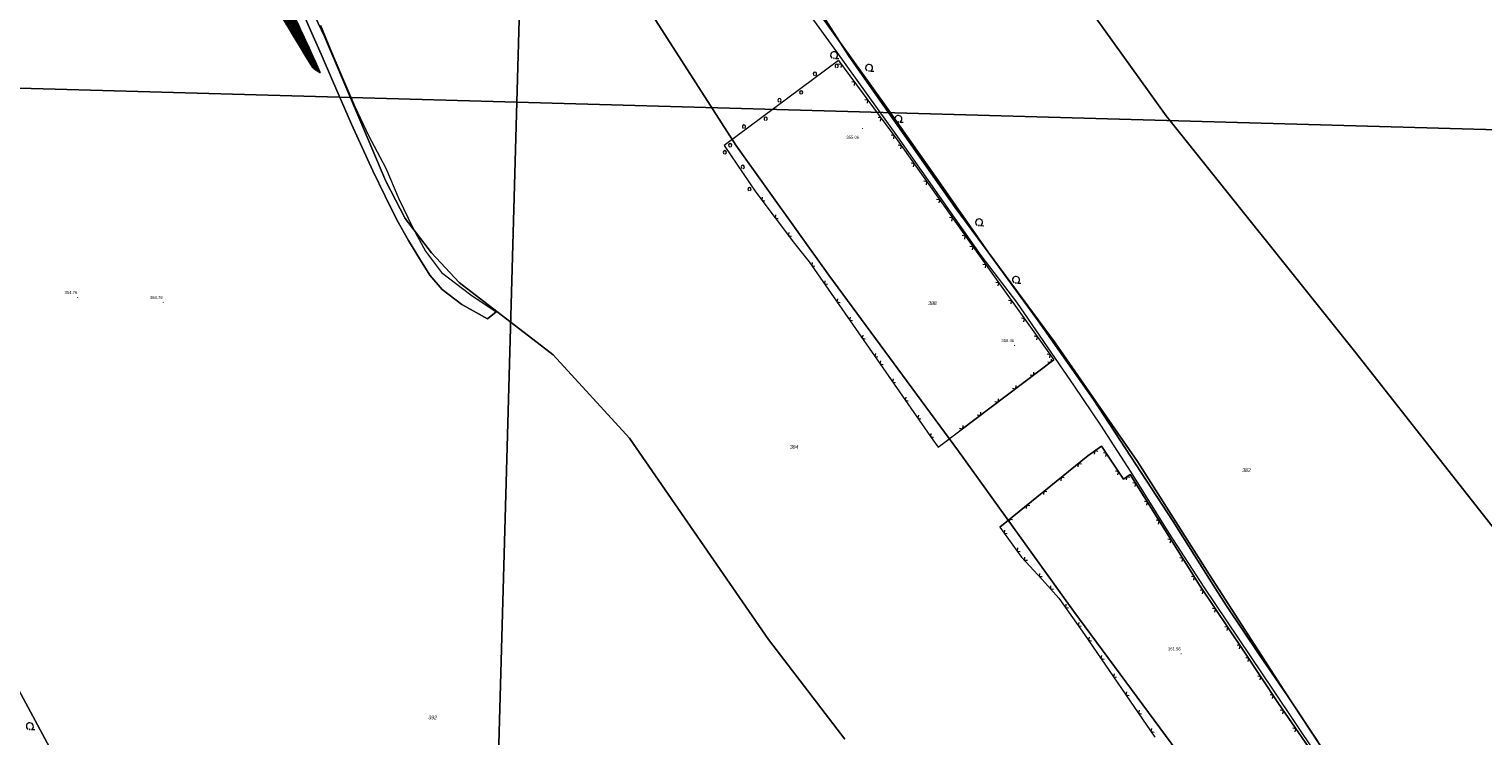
# Model space of a CAD drawing. Header units: metres. Extents: x 345144 to 348639, y 5629211 to 5635235.
# Tile 786 of 1056: x 346751 to 347079, y 5630323 to 5630483. Entities that reach past the tile are written whole.
import ezdxf
from ezdxf.enums import TextEntityAlignment as Align

# ---------------------------------------------------------------- set-up
doc = ezdxf.new("R2010")
doc.units = ezdxf.units.M
doc.header["$MEASUREMENT"] = 0
for name, color, linetype in [('028 Geländeform', 7, 'Continuous'), ('028 Geländeform Ausg.', 7, 'Continuous'), ('081-083 Topographie', 7, 'Continuous'), ('AX Flurstück', 7, 'Continuous'), ('Blatt', 7, 'Continuous'), ('Definitionslinie', 7, 'Continuous'), ('Präsentationsobjekt -Text (punktförmig)', 7, 'Continuous')]:
    doc.layers.add(name, color=color, linetype=linetype)
doc.styles.add('ARIAL', font='arial.ttf', dxfattribs={"height": 1})
doc.styles.add('ARIALIT', font='ariali.ttf', dxfattribs={"height": 1})

# ---------------------------------------------------------------- blocks, each defined once
blk = doc.blocks.new('alk_043x_nrw')
h = blk.add_hatch(color=7)
edge = h.paths.add_edge_path(flags=0)
edge.add_arc((0, 0), 1, 180, 360, ccw=False)
edge.add_arc((0, 0), 1, 0, 180, ccw=False)
blk = doc.blocks.new('alk_7100_nrwx2')
at = {"true_color": 0x2e2e2e}
h = blk.add_hatch(color=250, dxfattribs=at)
edge = h.paths.add_edge_path(flags=0)
edge.add_arc((0.024073, -0.597267), 0.057254, 180, 360, ccw=False)
edge.add_arc((0.024073, -0.597267), 0.057255, 0, 180, ccw=False)
at = {"color": 250, "lineweight": 5, "true_color": 0x2e2e2e, "flags": 128}
blk.add_lwpolyline([(0.349382, -0.597267), (1, -0.597267)], dxfattribs=at)
at = {"color": 250, "lineweight": 5, "true_color": 0x2e2e2e}
for centre, radius, start, end in [((0.024073, 0.012362), 0.690995, -61.91481688, -118.08518312), ((0.024073, -0.597267), 0.057255, 0, 180), ((0.024073, -0.597267), 0.057254, 180, 0)]:
    blk.add_arc(centre, radius, start, end, dxfattribs=at)

msp = doc.modelspace()

# ---------------------------------------------------------------- hatches: boundary and pattern name
at = {"layer": '028 Geländeform', "true_color": 0xb27500}
h = msp.add_hatch(dxfattribs=at)
h.set_pattern_fill('_USER', color=44, scale=0.2, angle=250.95521515, style=0, pattern_type=0)
h.set_pattern_definition([(250.9552151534, (0, 0), (0.1890527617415, -0.065261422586), [])])
h.paths.add_polyline_path([(346791.512, 5630512.536), (346794.619, 5630514.356), (346794.619, 5630514.356), (346794.816, 5630514.022875), (346795.015922, 5630513.691625), (346795.215844, 5630513.360375), (346795.418688, 5630513.031), (346795.621531, 5630512.701625), (346795.827297, 5630512.374125), (346796.033062, 5630512.046625), (346796.24175, 5630511.721), (346796.450438, 5630511.395375), (346796.662047, 5630511.071625), (346796.873656, 5630510.747875), (346797.088188, 5630510.426), (346797.302719, 5630510.104125), (346797.520172, 5630509.784125), (346797.737625, 5630509.464125), (346797.958, 5630509.146), (346797.958, 5630509.146), (346798.57325, 5630508.120875), (346799.179234, 5630507.090625), (346799.785219, 5630506.060375), (346800.381938, 5630505.025), (346800.978656, 5630503.989625), (346801.566109, 5630502.949125), (346802.153563, 5630501.908625), (346802.73175, 5630500.863), (346803.309938, 5630499.817375), (346803.878859, 5630498.766625), (346804.447781, 5630497.715875), (346805.007438, 5630496.66), (346805.567094, 5630495.604125), (346806.117484, 5630494.543125), (346806.667875, 5630493.482125), (346807.209, 5630492.416), (346807.209, 5630492.416), (346807.816875, 5630491.218875), (346808.416078, 5630490.017656), (346809.015281, 5630488.816438), (346809.605813, 5630487.611125), (346810.196344, 5630486.405813), (346810.778203, 5630485.196406), (346811.360063, 5630483.987), (346811.93325, 5630482.7735), (346812.506438, 5630481.56), (346813.070953, 5630480.342406), (346813.635469, 5630479.124813), (346814.191313, 5630477.903125), (346814.747156, 5630476.681438), (346815.294328, 5630475.455656), (346815.8415, 5630474.229875), (346816.38, 5630473), (346816.38, 5630473), (346816.249, 5630473.056375), (346816.121828, 5630473.118375), (346815.994656, 5630473.180375), (346815.871313, 5630473.248), (346815.747969, 5630473.315625), (346815.628453, 5630473.388875), (346815.508938, 5630473.462125), (346815.39325, 5630473.541), (346815.277563, 5630473.619875), (346815.165703, 5630473.704375), (346815.053844, 5630473.788875), (346814.945812, 5630473.879), (346814.837781, 5630473.969125), (346814.733578, 5630474.064875), (346814.629375, 5630474.160625), (346814.529, 5630474.262), (346814.529, 5630474.262), (346813.07525, 5630476.645), (346811.625297, 5630479.030281), (346810.175344, 5630481.415562), (346808.729188, 5630483.803125), (346807.283031, 5630486.190688), (346805.840672, 5630488.580531), (346804.398313, 5630490.970375), (346802.95975, 5630493.3625), (346801.521188, 5630495.754625), (346800.086422, 5630498.149031), (346798.651656, 5630500.543438), (346797.220688, 5630502.940125), (346795.789719, 5630505.336813), (346794.362547, 5630507.735781), (346792.935375, 5630510.13475)], flags=0)

# ---------------------------------------------------------------- linework, layer by layer
at = {"layer": '081-083 Topographie', "color": 7, "linetype": 'Continuous', "lineweight": 5, "flags": 128}
for points in [[(346912.745, 5630505.896), (346933.151, 5630477.666), (346933.151, 5630477.666), (346946.916, 5630458.448), (346946.916, 5630458.448), (346965.818, 5630431.661), (346965.818, 5630431.661), (346973.841, 5630421.086), (346973.841, 5630421.086), (346986.937, 5630402.13), (346986.937, 5630402.13), (346992.858, 5630393.333), (346992.858, 5630393.333), (346999.753, 5630382.701), (346999.753, 5630382.701), (347008.334, 5630368.914), (347008.334, 5630368.914), (347016.223, 5630356.685), (347016.223, 5630356.685), (347031.926, 5630333.414), (347031.926, 5630333.414), (347041.559, 5630319.028)], [(347042.025, 5630321.862), (347035.143, 5630332.113), (347035.143, 5630332.113), (347028.758, 5630341.512), (347028.758, 5630341.512), (347021.357, 5630352.46), (347021.357, 5630352.46), (347018.813, 5630356.5), (347018.813, 5630356.5), (347009.323, 5630371.552), (347009.323, 5630371.552), (346991.263, 5630399.136), (346991.263, 5630399.136), (346978.774, 5630416.91), (346978.774, 5630416.91), (346967.477, 5630432.403), (346967.477, 5630432.403), (346955.627, 5630449.366), (346955.627, 5630449.366), (346943.534, 5630466.442), (346943.534, 5630466.442), (346934.393, 5630479.257), (346934.393, 5630479.257), (346923.951, 5630493.903)], [(346816.433, 5630483.684), (346818.714, 5630478.258), (346818.714, 5630478.258), (346821.301, 5630472.22), (346821.301, 5630472.22), (346824.232, 5630465.306), (346824.232, 5630465.306), (346827.295, 5630458.764), (346827.295, 5630458.764), (346831.224, 5630451.374), (346831.224, 5630451.374), (346834.198, 5630444.508), (346834.198, 5630444.508), (346837.334, 5630437.919), (346837.334, 5630437.919), (346840.196, 5630432.648), (346840.196, 5630432.648), (346843.806, 5630427.835), (346843.806, 5630427.835), (346850.42, 5630422.744), (346850.42, 5630422.744), (346856.195, 5630418.897), (346856.195, 5630418.897), (346854.241, 5630417.322), (346854.241, 5630417.322), (346848.387, 5630420.564), (346848.387, 5630420.564), (346843.993, 5630423.981), (346843.993, 5630423.981), (346841.191, 5630427.21), (346841.191, 5630427.21), (346839.057, 5630430.609), (346839.057, 5630430.609), (346836.38, 5630435.093), (346836.38, 5630435.093), (346833.734, 5630439.702), (346833.734, 5630439.702), (346831.083, 5630445.046), (346831.083, 5630445.046), (346828.262, 5630450.792), (346828.262, 5630450.792), (346823.489, 5630461.32), (346823.489, 5630461.32), (346819.124, 5630471.252), (346819.124, 5630471.252), (346816.589, 5630477.183), (346816.589, 5630477.183), (346814.157, 5630482.554), (346814.157, 5630482.554), (346812.669, 5630486.093)], [(346933.639, 5630475.766), (346907.76, 5630456.548), (346907.76, 5630456.548), (346914.873, 5630445.97)], [(346933.639, 5630475.766), (346946.907, 5630457.784), (346946.907, 5630457.784), (346963.193, 5630434.767), (346963.193, 5630434.767), (346982.323, 5630408.067), (346982.323, 5630408.067), (346961.044, 5630392.025)], [(346914.873, 5630445.97), (346923.615, 5630434.341)], [(346923.615, 5630434.341), (346926.944, 5630430.259)], [(346926.944, 5630430.259), (346942.421, 5630407.978), (346942.421, 5630407.978), (346954.949, 5630389.976)], [(346954.949, 5630389.976), (346956.162, 5630388.321), (346956.162, 5630388.321), (346961.044, 5630392.025)], [(347046.652, 5630310.765), (347033.123, 5630330.386), (347033.123, 5630330.386), (347025.152, 5630342.458), (347025.152, 5630342.458), (347015.364, 5630356.959), (347015.364, 5630356.959), (346999.6, 5630382.147), (346999.6, 5630382.147), (346998.035, 5630381.117), (346998.035, 5630381.117), (346993.118, 5630388.596), (346993.118, 5630388.596), (346990.013, 5630386.377), (346990.013, 5630386.377), (346970.075, 5630370.266), (346970.075, 5630370.266), (346974.993, 5630363.516), (346974.993, 5630363.516), (346979.63, 5630358.424), (346979.63, 5630358.424), (346983.47, 5630354.2), (346983.47, 5630354.2), (346989.252, 5630345.99), (346989.252, 5630345.99), (347005.152, 5630322.809)]]:
    msp.add_lwpolyline(points, dxfattribs=at)
at = {"layer": 'AX Flurstück', "color": 8, "linetype": 'Continuous', "lineweight": 13, "true_color": 0x808080, "flags": 128}
for points in [[(346738.874, 5630581.416), (346751.967, 5630577.79), (346762.024, 5630581.628), (346770.878, 5630568.875), (346791.939, 5630534.872), (346796.123, 5630526.014), (346817.317, 5630481.151), (346831.212, 5630448.439), (346835.574, 5630440.017), (346841.535, 5630432.234)], [(346935.032, 5630322.362), (346917.748, 5630344.917), (346886.344, 5630390.346), (346869.093, 5630409.209), (346847.83, 5630425.526), (346841.535, 5630432.234), (346835.574, 5630440.017), (346831.212, 5630448.439), (346817.317, 5630481.151), (346796.123, 5630526.014), (346791.939, 5630534.872), (346770.878, 5630568.875), (346762.024, 5630581.628), (346785.322, 5630574.106), (346805.367, 5630569.371), (346817.243, 5630565.294), (346833.978, 5630556.55), (346844.46, 5630552.613), (346851.999, 5630553.728), (346855.429, 5630543.86), (346867.675, 5630523.105), (346910.349, 5630456.619)], [(347034.905, 5630286.2), (346986.863, 5630351.201), (346960.708, 5630387.43), (346931.43, 5630427.222), (346910.349, 5630456.619), (346867.675, 5630523.105), (346855.429, 5630543.86), (346851.999, 5630553.728), (346890.651, 5630543.581), (346897.2, 5630535.636), (346913.011, 5630512.393), (346936.006, 5630476.623)], [(347056.531, 5630299.675), (347034.334, 5630333.408), (347017.545, 5630359.46), (347001.204, 5630385.114), (346982.6, 5630411.965), (346959.995, 5630442.486), (346936.006, 5630476.623), (346913.011, 5630512.393), (346897.2, 5630535.636), (346890.651, 5630543.581), (346925.263, 5630536.371), (346962.171, 5630527.635), (346977.909, 5630504.744), (347007.708, 5630463.225), (347050.284, 5630410.072), (347090.833, 5630358.544), (347123.2, 5630320.942)], [(346596.14, 5630531.437), (346612.071, 5630521.814), (346629.865, 5630512.068), (346648.612, 5630502.656), (346661.581, 5630481.151), (346679.646, 5630449.261), (346684.329, 5630441.741), (346701.93, 5630410.527), (346719.839, 5630383.464), (346734.214, 5630359.371), (346755.147, 5630320.563)], [(347123.2, 5630320.942), (347090.833, 5630358.544), (347050.284, 5630410.072), (347007.708, 5630463.225), (346977.909, 5630504.744), (346962.171, 5630527.635), (346992.874, 5630521.574), (347058.499, 5630507.691), (347095.988, 5630500.886), (347104.663, 5630488.792), (347129.001, 5630458.21), (347152.131, 5630428.627), (347175.455, 5630401.395), (347200.241, 5630375.427), (347226.311, 5630348.852), (347251.35, 5630320.545)], [(346936.006, 5630476.623), (346959.995, 5630442.486), (346982.6, 5630411.965), (347001.204, 5630385.114), (347017.545, 5630359.46), (347034.334, 5630333.408), (347056.531, 5630299.675)], [(346910.349, 5630456.619), (346931.43, 5630427.222), (346960.708, 5630387.43), (346986.863, 5630351.201), (347034.905, 5630286.2)], [(346841.535, 5630432.234), (346847.83, 5630425.526), (346869.093, 5630409.209), (346886.344, 5630390.346), (346917.748, 5630344.917), (346935.032, 5630322.362)], [(346755.147, 5630320.563), (346734.214, 5630359.371)]]:
    msp.add_lwpolyline(points, dxfattribs=at)
at = {"layer": 'Blatt', "color": 205, "linetype": 'Continuous', "lineweight": 5, "true_color": 0x873099, "flags": 128}
for points in [[(346372.763, 5630598.288), (346364.639, 5630605.274), (346368.159, 5630730.238), (346867.913, 5630716.165), (346860.876, 5630466.287), (346477.796, 5630477.074), (346482.058, 5630492.227), (346438.987, 5630518.362), (346453.376, 5630569.537), (346432.634, 5630577.244), (346397.53, 5630586.989), (346372.763, 5630598.288)], [(346860.876, 5630466.287), (346867.913, 5630716.165), (347367.669, 5630702.092), (347360.632, 5630452.215), (346860.876, 5630466.287)], [(346853.841, 5630216.41), (346465.195, 5630227.353), (346490.61, 5630297.322), (346500.361, 5630319.107), (346519.203, 5630315.172), (346520.759, 5630337.924), (346510.704, 5630355.443), (346515.85, 5630372.979), (346508.427, 5630392.926), (346488.469, 5630431.762), (346474.656, 5630465.91), (346477.796, 5630477.074), (346860.876, 5630466.287), (346853.841, 5630216.41)], [(346853.841, 5630216.41), (346860.876, 5630466.287), (347360.632, 5630452.215), (347353.596, 5630202.337), (346853.841, 5630216.41)]]:
    msp.add_lwpolyline(points, dxfattribs=at)
at = {"layer": 'Definitionslinie', "color": 44, "linetype": 'Continuous', "lineweight": 5, "true_color": 0xb27500, "flags": 128}
for points in [[(346791.512, 5630512.536), (346792.935375, 5630510.13475), (346794.362547, 5630507.735781), (346795.789719, 5630505.336813), (346797.220688, 5630502.940125), (346798.651656, 5630500.543438), (346800.086422, 5630498.149031), (346801.521188, 5630495.754625), (346802.95975, 5630493.3625), (346804.398313, 5630490.970375), (346805.840672, 5630488.580531), (346807.283031, 5630486.190688), (346808.729188, 5630483.803125), (346810.175344, 5630481.415562), (346811.625297, 5630479.030281), (346813.07525, 5630476.645), (346814.529, 5630474.262)], [(346807.209, 5630492.416), (346807.816875, 5630491.218875), (346808.416078, 5630490.017656), (346809.015281, 5630488.816438), (346809.605813, 5630487.611125), (346810.196344, 5630486.405813), (346810.778203, 5630485.196406), (346811.360063, 5630483.987), (346811.93325, 5630482.7735), (346812.506438, 5630481.56), (346813.070953, 5630480.342406), (346813.635469, 5630479.124813), (346814.191313, 5630477.903125), (346814.747156, 5630476.681438), (346815.294328, 5630475.455656), (346815.8415, 5630474.229875), (346816.38, 5630473)], [(346814.529, 5630474.262), (346814.629375, 5630474.160625), (346814.733578, 5630474.064875), (346814.837781, 5630473.969125), (346814.945812, 5630473.879), (346815.053844, 5630473.788875), (346815.165703, 5630473.704375), (346815.277563, 5630473.619875), (346815.39325, 5630473.541), (346815.508938, 5630473.462125), (346815.628453, 5630473.388875), (346815.747969, 5630473.315625), (346815.871313, 5630473.248), (346815.994656, 5630473.180375), (346816.121828, 5630473.118375), (346816.249, 5630473.056375), (346816.38, 5630473)]]:
    msp.add_lwpolyline(points, dxfattribs=at)
at = {"layer": 'Definitionslinie', "color": 7, "linetype": 'Continuous', "lineweight": 5, "flags": 128}
for points in [[(346912.745, 5630505.896), (346933.151, 5630477.666)], [(346923.951, 5630493.903), (346934.393, 5630479.257)], [(346812.669, 5630486.093), (346814.157, 5630482.554)], [(346814.157, 5630482.554), (346816.589, 5630477.183)], [(346816.433, 5630483.684), (346818.714, 5630478.258)], [(346818.714, 5630478.258), (346821.301, 5630472.22)], [(346934.393, 5630479.257), (346943.534, 5630466.442)], [(346816.589, 5630477.183), (346819.124, 5630471.252)], [(346933.151, 5630477.666), (346946.916, 5630458.448)], [(346934.23, 5630474.122), (346934.336, 5630474.822), (346933.637, 5630474.927)], [(346934.23, 5630474.122), (346934.336, 5630474.822), (346933.637, 5630474.927)], [(346933.639, 5630475.766), (346946.907, 5630457.784)], [(346821.301, 5630472.22), (346824.232, 5630465.306)], [(346819.124, 5630471.252), (346823.489, 5630461.32)], [(346937.199, 5630470.099), (346937.304, 5630470.798), (346936.605, 5630470.904)], [(346937.199, 5630470.099), (346937.304, 5630470.798), (346936.605, 5630470.904)], [(346824.232, 5630465.306), (346827.295, 5630458.764)], [(346940.168, 5630466.076), (346940.273, 5630466.775), (346939.574, 5630466.88)], [(346940.168, 5630466.076), (346940.273, 5630466.775), (346939.574, 5630466.88)], [(346943.534, 5630466.442), (346955.627, 5630449.366)], [(346943.136, 5630462.052), (346943.242, 5630462.752), (346942.542, 5630462.857)], [(346943.136, 5630462.052), (346943.242, 5630462.752), (346942.542, 5630462.857)], [(346823.489, 5630461.32), (346828.262, 5630450.792)], [(346827.295, 5630458.764), (346831.224, 5630451.374)], [(346946.105, 5630458.029), (346946.21, 5630458.728), (346945.511, 5630458.834)], [(346946.105, 5630458.029), (346946.21, 5630458.728), (346945.511, 5630458.834)], [(346946.916, 5630458.448), (346965.818, 5630431.661)], [(346946.907, 5630457.784), (346963.193, 5630434.767)], [(346947.711, 5630455.783), (346947.83, 5630456.48), (346947.133, 5630456.599)], [(346947.711, 5630455.783), (346947.83, 5630456.48), (346947.133, 5630456.599)], [(346950.599, 5630451.701), (346950.718, 5630452.398), (346950.021, 5630452.517)], [(346950.599, 5630451.701), (346950.718, 5630452.398), (346950.021, 5630452.517)], [(346828.262, 5630450.792), (346831.083, 5630445.046)], [(346831.224, 5630451.374), (346834.198, 5630444.508)], [(346953.487, 5630447.619), (346953.606, 5630448.316), (346952.909, 5630448.436)], [(346953.487, 5630447.619), (346953.606, 5630448.316), (346952.909, 5630448.436)], [(346955.627, 5630449.366), (346967.477, 5630432.403)], [(346914.873, 5630445.97), (346923.615, 5630434.341)], [(346831.083, 5630445.046), (346833.734, 5630439.702)], [(346834.198, 5630444.508), (346837.334, 5630437.919)], [(346916.339, 5630444.852), (346916.24, 5630444.152), (346916.94, 5630444.053)], [(346916.339, 5630444.852), (346916.24, 5630444.152), (346916.94, 5630444.053)], [(346956.375, 5630443.538), (346956.494, 5630444.235), (346955.797, 5630444.354)], [(346956.375, 5630443.538), (346956.494, 5630444.235), (346955.797, 5630444.354)], [(346833.734, 5630439.702), (346836.38, 5630435.093)], [(346919.343, 5630440.856), (346919.244, 5630440.156), (346919.944, 5630440.056)], [(346919.343, 5630440.856), (346919.244, 5630440.156), (346919.944, 5630440.056)], [(346959.263, 5630439.456), (346959.382, 5630440.153), (346958.685, 5630440.272)], [(346959.263, 5630439.456), (346959.382, 5630440.153), (346958.685, 5630440.272)], [(346837.334, 5630437.919), (346840.196, 5630432.648)], [(346922.348, 5630436.859), (346922.248, 5630436.159), (346922.949, 5630436.06)], [(346922.348, 5630436.859), (346922.248, 5630436.159), (346922.949, 5630436.06)], [(346962.151, 5630435.375), (346962.27, 5630436.071), (346961.573, 5630436.191)], [(346962.151, 5630435.375), (346962.27, 5630436.071), (346961.573, 5630436.191)], [(346836.38, 5630435.093), (346839.057, 5630430.609)], [(346840.196, 5630432.648), (346843.806, 5630427.835)], [(346923.615, 5630434.341), (346926.944, 5630430.259)], [(346963.193, 5630434.767), (346982.323, 5630408.067)], [(346963.907, 5630432.913), (346964.022, 5630433.61), (346963.324, 5630433.726)], [(346963.907, 5630432.913), (346964.022, 5630433.61), (346963.324, 5630433.726)], [(346967.477, 5630432.403), (346978.774, 5630416.91)], [(346839.057, 5630430.609), (346841.191, 5630427.21)], [(346926.944, 5630430.259), (346942.421, 5630407.978)], [(346927.677, 5630430.081), (346927.551, 5630429.385), (346928.247, 5630429.259)], [(346927.677, 5630430.081), (346927.551, 5630429.385), (346928.247, 5630429.259)], [(346965.818, 5630431.661), (346973.841, 5630421.086)], [(346966.819, 5630428.848), (346966.934, 5630429.546), (346966.236, 5630429.661)], [(346966.819, 5630428.848), (346966.934, 5630429.546), (346966.236, 5630429.661)], [(346841.191, 5630427.21), (346843.993, 5630423.981)], [(346843.806, 5630427.835), (346850.42, 5630422.744)], [(346930.529, 5630425.974), (346930.404, 5630425.278), (346931.1, 5630425.153)], [(346930.529, 5630425.974), (346930.404, 5630425.278), (346931.1, 5630425.153)], [(346969.731, 5630424.784), (346969.846, 5630425.481), (346969.148, 5630425.597)], [(346969.731, 5630424.784), (346969.846, 5630425.481), (346969.148, 5630425.597)], [(346843.993, 5630423.981), (346848.387, 5630420.564)], [(346850.42, 5630422.744), (346856.195, 5630418.897)], [(346848.387, 5630420.564), (346854.241, 5630417.322)], [(346854.241, 5630417.322), (346856.195, 5630418.897)], [(346933.382, 5630421.868), (346933.256, 5630421.172), (346933.952, 5630421.046)], [(346933.382, 5630421.868), (346933.256, 5630421.172), (346933.952, 5630421.046)], [(346972.643, 5630420.719), (346972.758, 5630421.417), (346972.06, 5630421.532)], [(346972.643, 5630420.719), (346972.758, 5630421.417), (346972.06, 5630421.532)], [(346973.841, 5630421.086), (346986.937, 5630402.13)], [(346936.234, 5630417.761), (346936.109, 5630417.065), (346936.805, 5630416.94)], [(346936.234, 5630417.761), (346936.109, 5630417.065), (346936.805, 5630416.94)], [(346975.555, 5630416.655), (346975.67, 5630417.353), (346974.972, 5630417.468)], [(346975.555, 5630416.655), (346975.67, 5630417.353), (346974.972, 5630417.468)], [(346978.774, 5630416.91), (346991.263, 5630399.136)], [(346939.087, 5630413.655), (346938.961, 5630412.959), (346939.657, 5630412.833)], [(346939.087, 5630413.655), (346938.961, 5630412.959), (346939.657, 5630412.833)], [(346978.467, 5630412.59), (346978.582, 5630413.288), (346977.885, 5630413.403)], [(346978.467, 5630412.59), (346978.582, 5630413.288), (346977.885, 5630413.403)], [(346941.939, 5630409.548), (346941.814, 5630408.852), (346942.51, 5630408.727)], [(346941.939, 5630409.548), (346941.814, 5630408.852), (346942.51, 5630408.727)], [(346981.379, 5630408.526), (346981.494, 5630409.224), (346980.797, 5630409.339)], [(346981.379, 5630408.526), (346981.494, 5630409.224), (346980.797, 5630409.339)], [(346942.421, 5630407.978), (346954.949, 5630389.976)], [(346943.098, 5630407.881), (346942.973, 5630407.185), (346943.669, 5630407.06)], [(346943.098, 5630407.881), (346942.973, 5630407.185), (346943.669, 5630407.06)], [(346961.044, 5630392.025), (346982.323, 5630408.067)], [(346980.965, 5630407.669), (346981.665, 5630407.571), (346981.763, 5630408.271)], [(346980.965, 5630407.669), (346981.665, 5630407.571), (346981.763, 5630408.271)], [(346945.954, 5630403.777), (346945.829, 5630403.081), (346946.525, 5630402.956)], [(346945.954, 5630403.777), (346945.829, 5630403.081), (346946.525, 5630402.956)], [(346976.972, 5630404.659), (346977.672, 5630404.561), (346977.771, 5630405.261)], [(346976.972, 5630404.659), (346977.672, 5630404.561), (346977.771, 5630405.261)], [(346948.81, 5630399.673), (346948.685, 5630398.977), (346949.381, 5630398.852)], [(346948.81, 5630399.673), (346948.685, 5630398.977), (346949.381, 5630398.852)], [(346968.987, 5630398.639), (346969.687, 5630398.541), (346969.786, 5630399.241)], [(346968.987, 5630398.639), (346969.687, 5630398.541), (346969.786, 5630399.241)], [(346972.98, 5630401.649), (346973.68, 5630401.551), (346973.778, 5630402.251)], [(346972.98, 5630401.649), (346973.68, 5630401.551), (346973.778, 5630402.251)], [(346986.937, 5630402.13), (346992.858, 5630393.333)], [(346991.263, 5630399.136), (347009.323, 5630371.552)], [(346964.994, 5630395.629), (346965.695, 5630395.531), (346965.793, 5630396.231)], [(346964.994, 5630395.629), (346965.695, 5630395.531), (346965.793, 5630396.231)], [(346951.666, 5630395.569), (346951.541, 5630394.873), (346952.237, 5630394.748)], [(346951.666, 5630395.569), (346951.541, 5630394.873), (346952.237, 5630394.748)], [(346961.002, 5630392.62), (346961.702, 5630392.521), (346961.8, 5630393.221)], [(346961.002, 5630392.62), (346961.702, 5630392.521), (346961.8, 5630393.221)], [(346992.858, 5630393.333), (346999.753, 5630382.701)], [(346954.522, 5630391.465), (346954.397, 5630390.769), (346955.093, 5630390.644)], [(346954.522, 5630391.465), (346954.397, 5630390.769), (346955.093, 5630390.644)], [(346954.949, 5630389.976), (346956.162, 5630388.321)], [(346956.162, 5630388.321), (346961.044, 5630392.025)], [(346970.075, 5630370.266), (346990.013, 5630386.377)], [(346990.013, 5630386.377), (346993.118, 5630388.596)], [(346992.263, 5630387.37), (346991.566, 5630387.487), (346991.449, 5630386.789)], [(346992.263, 5630387.37), (346991.566, 5630387.487), (346991.449, 5630386.789)], [(346993.118, 5630388.596), (346998.035, 5630381.117)], [(346994.06, 5630386.253), (346994.203, 5630386.945), (346993.511, 5630387.089)], [(346994.06, 5630386.253), (346994.203, 5630386.945), (346993.511, 5630387.089)], [(346988.525, 5630384.532), (346987.822, 5630384.607), (346987.747, 5630383.903)], [(346988.525, 5630384.532), (346987.822, 5630384.607), (346987.747, 5630383.903)], [(346996.807, 5630382.075), (346996.95, 5630382.768), (346996.257, 5630382.911)], [(346996.807, 5630382.075), (346996.95, 5630382.768), (346996.257, 5630382.911)], [(346999.753, 5630382.701), (347008.334, 5630368.914)], [(346984.636, 5630381.389), (346983.933, 5630381.464), (346983.858, 5630380.761)], [(346984.636, 5630381.389), (346983.933, 5630381.464), (346983.858, 5630380.761)], [(346998.035, 5630381.117), (346999.6, 5630382.147)], [(346999.51, 5630381.489), (346998.818, 5630381.632), (346998.675, 5630380.939)], [(346999.51, 5630381.489), (346998.818, 5630381.632), (346998.675, 5630380.939)], [(346999.6, 5630382.147), (347015.364, 5630356.959)], [(347000.692, 5630379.46), (347000.851, 5630380.149), (347000.161, 5630380.307)], [(347000.692, 5630379.46), (347000.851, 5630380.149), (347000.161, 5630380.307)], [(346980.747, 5630378.247), (346980.044, 5630378.322), (346979.969, 5630377.618)], [(346980.747, 5630378.247), (346980.044, 5630378.322), (346979.969, 5630377.618)], [(347003.345, 5630375.221), (347003.503, 5630375.911), (347002.814, 5630376.069)], [(347003.345, 5630375.221), (347003.503, 5630375.911), (347002.814, 5630376.069)], [(346976.858, 5630375.104), (346976.155, 5630375.179), (346976.08, 5630374.476)], [(346976.858, 5630375.104), (346976.155, 5630375.179), (346976.08, 5630374.476)], [(346970.075, 5630370.266), (346974.993, 5630363.516)], [(346971.171, 5630369.61), (346971.062, 5630368.912), (346971.76, 5630368.802)], [(346971.171, 5630369.61), (346971.062, 5630368.912), (346971.76, 5630368.802)], [(346972.969, 5630371.962), (346972.266, 5630372.036), (346972.191, 5630371.333)], [(346972.969, 5630371.962), (346972.266, 5630372.036), (346972.191, 5630371.333)], [(347005.997, 5630370.983), (347006.156, 5630371.672), (347005.467, 5630371.831)], [(347005.997, 5630370.983), (347006.156, 5630371.672), (347005.467, 5630371.831)], [(347009.323, 5630371.552), (347018.813, 5630356.5)], [(347008.65, 5630366.745), (347008.808, 5630367.434), (347008.119, 5630367.592)], [(347008.65, 5630366.745), (347008.808, 5630367.434), (347008.119, 5630367.592)], [(347008.334, 5630368.914), (347016.223, 5630356.685)], [(346974.116, 5630365.569), (346974.006, 5630364.87), (346974.705, 5630364.761)], [(346974.116, 5630365.569), (346974.006, 5630364.87), (346974.705, 5630364.761)], [(346974.993, 5630363.516), (346979.63, 5630358.424)], [(346975.661, 5630363.525), (346975.628, 5630362.818), (346976.335, 5630362.785)], [(346975.661, 5630363.525), (346975.628, 5630362.818), (346976.335, 5630362.785)], [(347011.302, 5630362.506), (347011.461, 5630363.195), (347010.772, 5630363.354)], [(347011.302, 5630362.506), (347011.461, 5630363.195), (347010.772, 5630363.354)], [(346979.028, 5630359.828), (346978.995, 5630359.122), (346979.701, 5630359.089)], [(346979.028, 5630359.828), (346978.995, 5630359.122), (346979.701, 5630359.089)], [(346979.63, 5630358.424), (346983.47, 5630354.2)], [(346981.584, 5630357.018), (346981.55, 5630356.312), (346982.256, 5630356.278)], [(346981.584, 5630357.018), (346981.55, 5630356.312), (346982.256, 5630356.278)], [(347013.955, 5630358.268), (347014.113, 5630358.957), (347013.424, 5630359.116)], [(347013.955, 5630358.268), (347014.113, 5630358.957), (347013.424, 5630359.116)], [(347015.364, 5630356.959), (347025.152, 5630342.458)], [(347016.223, 5630356.685), (347031.926, 5630333.414)], [(347018.813, 5630356.5), (347021.357, 5630352.46)], [(346983.47, 5630354.2), (346989.252, 5630345.99)], [(347015.927, 5630355.231), (347016.062, 5630355.925), (347015.368, 5630356.06)], [(347015.927, 5630355.231), (347016.062, 5630355.925), (347015.368, 5630356.06)], [(346985.042, 5630352.836), (346984.922, 5630352.139), (346985.618, 5630352.018)], [(346985.042, 5630352.836), (346984.922, 5630352.139), (346985.618, 5630352.018)], [(347018.725, 5630351.086), (347018.859, 5630351.781), (347018.165, 5630351.915)], [(347018.725, 5630351.086), (347018.859, 5630351.781), (347018.165, 5630351.915)], [(347021.357, 5630352.46), (347028.758, 5630341.512)], [(346987.921, 5630348.748), (346987.8, 5630348.051), (346988.497, 5630347.93)], [(346987.921, 5630348.748), (346987.8, 5630348.051), (346988.497, 5630347.93)], [(347021.522, 5630346.942), (347021.657, 5630347.636), (347020.962, 5630347.771)], [(347021.522, 5630346.942), (347021.657, 5630347.636), (347020.962, 5630347.771)], [(346989.252, 5630345.99), (347005.152, 5630322.809)], [(346990.261, 5630345.403), (346990.132, 5630344.708), (346990.827, 5630344.578)], [(346990.261, 5630345.403), (346990.132, 5630344.708), (346990.827, 5630344.578)], [(347024.319, 5630342.798), (347024.454, 5630343.492), (347023.76, 5630343.627)], [(347024.319, 5630342.798), (347024.454, 5630343.492), (347023.76, 5630343.627)], [(346993.089, 5630341.28), (346992.96, 5630340.584), (346993.655, 5630340.455)], [(346993.089, 5630341.28), (346992.96, 5630340.584), (346993.655, 5630340.455)], [(347025.152, 5630342.458), (347033.123, 5630330.386)], [(347026.241, 5630339.902), (347026.382, 5630340.594), (347025.69, 5630340.736)], [(347026.241, 5630339.902), (347026.382, 5630340.594), (347025.69, 5630340.736)], [(347028.758, 5630341.512), (347035.143, 5630332.113)], [(346995.917, 5630337.156), (346995.788, 5630336.461), (346996.483, 5630336.332)], [(346995.917, 5630337.156), (346995.788, 5630336.461), (346996.483, 5630336.332)], [(347028.996, 5630335.729), (347029.138, 5630336.422), (347028.445, 5630336.564)], [(347028.996, 5630335.729), (347029.138, 5630336.422), (347028.445, 5630336.564)], [(347031.926, 5630333.414), (347041.559, 5630319.028)], [(346998.746, 5630333.033), (346998.616, 5630332.338), (346999.311, 5630332.208)], [(346998.746, 5630333.033), (346998.616, 5630332.338), (346999.311, 5630332.208)], [(347031.751, 5630331.557), (347031.893, 5630332.25), (347031.2, 5630332.391)], [(347031.751, 5630331.557), (347031.893, 5630332.25), (347031.2, 5630332.391)], [(347033.123, 5630330.386), (347046.652, 5630310.765)], [(347035.143, 5630332.113), (347042.025, 5630321.862)], [(347001.574, 5630328.91), (347001.444, 5630328.215), (347002.139, 5630328.085)], [(347001.574, 5630328.91), (347001.444, 5630328.215), (347002.139, 5630328.085)], [(347034.083, 5630328.113), (347034.211, 5630328.808), (347033.515, 5630328.936)], [(347034.083, 5630328.113), (347034.211, 5630328.808), (347033.515, 5630328.936)], [(347004.402, 5630324.786), (347004.272, 5630324.091), (347004.968, 5630323.962)], [(347004.402, 5630324.786), (347004.272, 5630324.091), (347004.968, 5630323.962)], [(347036.921, 5630323.996), (347037.049, 5630324.692), (347036.354, 5630324.82)], [(347036.921, 5630323.996), (347037.049, 5630324.692), (347036.354, 5630324.82)]]:
    msp.add_lwpolyline(points, dxfattribs=at)
at = {"layer": 'Definitionslinie', "color": 7, "linetype": 'Continuous', "lineweight": 5}
for centre, start, end in [((346933.189, 5630474.498), -74.9996467, -105.0003533), ((346933.189, 5630474.498), -74.9996467, -105.0003533), ((346928.281, 5630472.721), -74.9996467, -105.0003533), ((346928.281, 5630472.721), -74.9996467, -105.0003533), ((346925.161, 5630468.536), -74.99964675, -105.00035326), ((346925.161, 5630468.536), -74.99964675, -105.00035326), ((346920.253, 5630466.759), -74.99964671, -105.0003533), ((346920.253, 5630466.759), -74.99964671, -105.0003533), ((346917.132, 5630462.574), -74.9996467, -105.0003533), ((346917.132, 5630462.574), -74.9996467, -105.0003533), ((346912.224, 5630460.797), -74.99964674, -105.00035326), ((346912.224, 5630460.797), -74.99964674, -105.00035326), ((346907.904, 5630454.989), -74.9996467, -105.0003533), ((346907.904, 5630454.989), -74.9996467, -105.0003533), ((346909.104, 5630456.612), -74.9996467, -105.0003533), ((346909.104, 5630456.612), -74.9996467, -105.0003533), ((346911.938, 5630451.678), -74.99964675, -105.00035326), ((346911.938, 5630451.678), -74.99964675, -105.00035326), ((346913.484, 5630446.692), -74.9996467, -105.0003533), ((346913.484, 5630446.692), -74.9996467, -105.0003533)]:
    msp.add_arc(centre, 0.374771, start, end, dxfattribs=at)

# ---------------------------------------------------------------- block references
at = {"layer": '028 Geländeform', "xscale": 0.125, "yscale": 0.125}
for p, rotation in [((346939.019, 5630460.387), -2.325463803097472), ((346761.518, 5630422.179), -2.326094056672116), ((346780.835, 5630421.08), -2.326094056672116), ((346973.407, 5630411.325), -2.326094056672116), ((347011.084, 5630341.655), -2.326036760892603)]:
    msp.add_blockref('alk_043x_nrw', p, dxfattribs=dict(at, rotation=rotation))
at = {"layer": '081-083 Topographie', "xscale": 1.15275, "yscale": 1.15275}
for p, rotation in [((346932.567, 5630476.919), -2.324948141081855), ((346940.492, 5630474.037), -2.325521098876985), ((346947.114, 5630462.506), -2.325521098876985), ((346965.361, 5630439.128), -2.325463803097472), ((346973.725, 5630426.126), -2.325463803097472), ((346750.684, 5630325.253), -2.326094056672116)]:
    msp.add_blockref('alk_7100_nrwx2', p, dxfattribs=dict(at, rotation=rotation))

# ---------------------------------------------------------------- texts
at = {"layer": '028 Geländeform Ausg.', "color": 44, "true_color": 0xb27500, "style": 'ARIAL', "width": 0.8}
for s, height, p in [('355.06', 0.6761366, (346935.389, 5630458.042)), ('354.76', 0.6761366, (346758.548, 5630422.95)), ('354.76', 0.6761367, (346777.865, 5630421.851)), ('358.46', 0.6761367, (346970.436, 5630412.096)), ('361.56', 0.6761367, (347008.113, 5630342.426))]:
    msp.add_text(s, height=height, dxfattribs=at).set_placement(p)
at = {"layer": 'Präsentationsobjekt -Text (punktförmig)', "color": 8, "true_color": 0x808080, "style": 'ARIALIT'}
for s, p in [('388', (346954.845, 5630420.897)), ('384', (346923.553, 5630388.416)), ('382', (347025.851, 5630383.159)), ('392', (346841.806, 5630327.265))]:
    msp.add_text(s, height=0.8421, dxfattribs=at).set_placement(p, align=Align.MIDDLE_CENTER)

doc.saveas('drawing.dxf')
